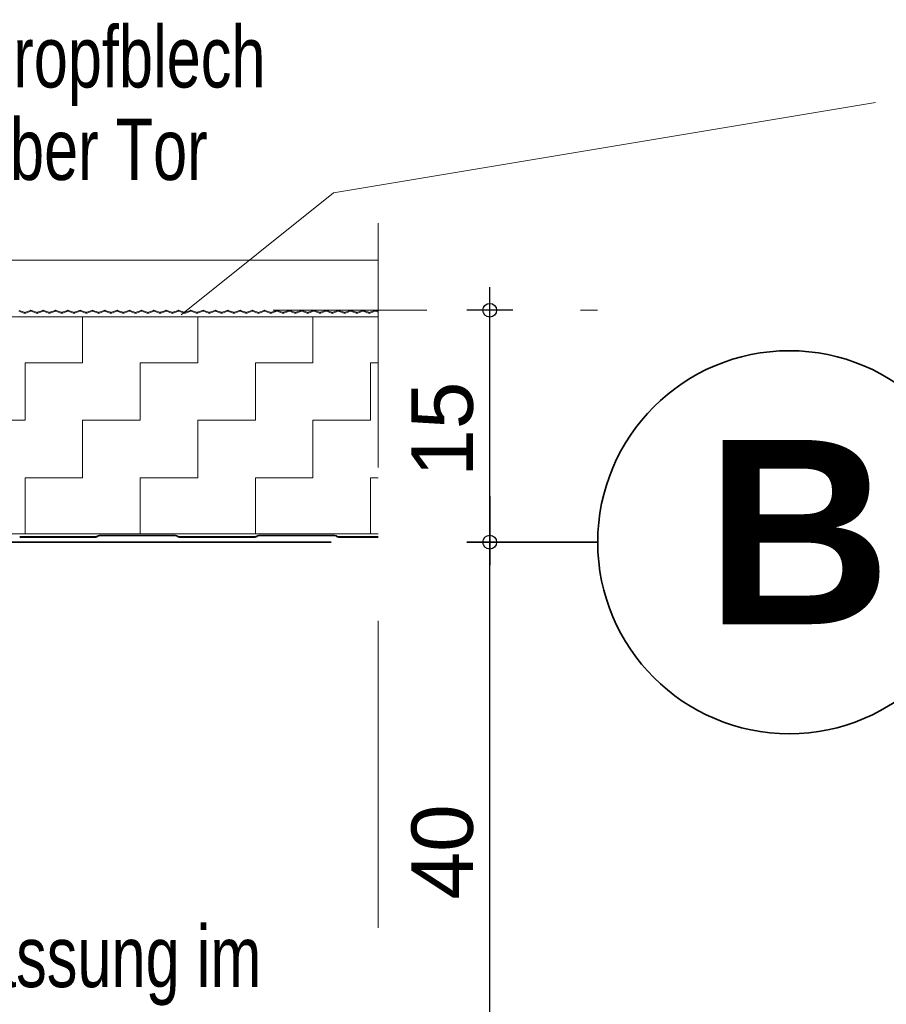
# Model space of a CAD drawing. Header units: metres. Extents: x 1314 to 1415, y -87 to -52.
# Tile 542 of 656: x 1404.297 to 1404.861, y -71.255 to -70.614. Entities that reach past the tile are written whole.
import ezdxf

# ---------------------------------------------------------------- set-up
doc = ezdxf.new("R2010")
doc.units = ezdxf.units.M
doc.header["$PDMODE"] = 65
for name, pattern in [('AUSGEZOGEN', [0]), ('GETRENNT2_S10', [0.045, 0.02, -0.01, 0, -0.005, 0, -0.01]), ('STRICHLINIE2_S3', [0.275, 0.2, -0.075]), ('STRICHPUNKT2_S5', [0.5, 0.35, -0.05, 0.05, -0.05])]:
    doc.linetypes.add(name, pattern=pattern)
doc.layers.add('XR$9$_42143', color=7, linetype='Continuous')
doc.layers.add('XR$9$_42154', color=7, linetype='Continuous')
for name, color, linetype, lineweight in [('XR$9$Achsen', 4, 'AUSGEZOGEN', 13), ('XR$9$Maßlinie 1_50', 7, 'AUSGEZOGEN', 25), ('XR$9$Muster', 4, 'AUSGEZOGEN', 13), ('XR$9$Text 1_100', 3, 'AUSGEZOGEN', 18), ('XR$9$Wand Mauerwerk nt', 7, 'AUSGEZOGEN', 25), ('XR$9$Wand Mauerwerk tr_1', 42, 'AUSGEZOGEN', 18)]:
    doc.layers.add(name, color=color, linetype=linetype, lineweight=lineweight)
doc.styles.add('ARIAL', font='arial.ttf')
doc.dimstyles.new('DIMSTYLE_28', dxfattribs={"dimtxt": 0.04, "dimasz": 0.03, "dimexe": 0, "dimexo": 1e-06, "dimgap": 0.02, "dimtad": 2, "dimdec": 1, "dimlfac": 100, "dimrnd": 0.5, "dimzin": 4, "dimdsep": 46, "dimtxsty": 'ARIAL', "dimblk1": 'ALL_ML_KREIS', "dimblk2": 'ALL_ML_KREIS', "dimsah": 1, "dimcen": 0, "dimse1": 1, "dimse2": 1, "dimclrd": 7, "dimclre": 7, "dimclrt": 7, "dimadec": 0, "dimazin": 0, "dimtfac": 1, "dimtdec": 0, "dimtix": 1, "dimtmove": 2, "dimatfit": 3, "dimfxl": 0, "dimtzin": 0, "dimlwd": 0, "dimlwe": 25, "dimarcsym": 0})

# ---------------------------------------------------------------- blocks, each defined once
blk = doc.blocks.new('ALL_ML_KREIS')
at = {"color": 0, "linetype": 'ByBlock', "lineweight": -2}
for p, q in [((0, -0.5), (0, 0.5)), ((-1, 0), (0.5, 0))]:
    blk.add_line(p, q, dxfattribs=at)
blk.add_circle((0, 0), 0.15, dxfattribs=at)
blk = doc.blocks.new('*D640')
at = {"layer": 'DEFPOINTS', "color": 7, "linetype": 'AUSGEZOGEN', "lineweight": 25, "transparency": 33554687}
for p in [(1404.45714, -70.95437), (1404.45895, -71.35437), (1404.60261, -71.35437)]:
    blk.add_point(p, dxfattribs=at)
at = {"layer": 'XR$9$Maßlinie 1_50', "color": 7, "linetype": 'AUSGEZOGEN', "lineweight": -2, "transparency": 33554687}
blk.add_line((1404.60261, -71.35437), (1404.60261, -70.95437), dxfattribs=at)
at = {"layer": 'XR$9$Maßlinie 1_50', "color": 7, "linetype": 'AUSGEZOGEN', "lineweight": 25, "transparency": 33554687, "xscale": 0.03, "yscale": 0.03, "zscale": 0.03}
for p, rotation in [((1404.60261, -70.95437), 90), ((1404.60261, -71.35437), 270)]:
    blk.add_blockref('ALL_ML_KREIS', p, dxfattribs=dict(at, rotation=rotation))
at = {"layer": 'XR$9$Maßlinie 1_50', "color": 7, "linetype": 'AUSGEZOGEN', "lineweight": 25, "transparency": 33554687, "insert": (1404.57192, -71.15611), "char_height": 0.04, "width": 0.16, "attachment_point": 5, "rotation": 90, "style": 'ARIAL'}
blk.add_mtext('\\A1;{\\A1;{40\\H0.026400;\\S^ ;}}', dxfattribs=at)
blk = doc.blocks.new('*D641')
at = {"layer": 'DEFPOINTS', "color": 7, "linetype": 'AUSGEZOGEN', "lineweight": 25, "transparency": 33554687}
for p in [(1404.45714, -70.8033), (1404.45714, -70.95437), (1404.60261, -70.95437)]:
    blk.add_point(p, dxfattribs=at)
at = {"layer": 'XR$9$Maßlinie 1_50', "color": 7, "linetype": 'AUSGEZOGEN', "lineweight": -2, "transparency": 33554687}
blk.add_line((1404.60261, -70.95437), (1404.60261, -70.8033), dxfattribs=at)
at = {"layer": 'XR$9$Maßlinie 1_50', "color": 7, "linetype": 'AUSGEZOGEN', "lineweight": 25, "transparency": 33554687, "xscale": 0.03, "yscale": 0.03, "zscale": 0.03}
for p, rotation in [((1404.60261, -70.8033), 90), ((1404.60261, -70.95437), 270)]:
    blk.add_blockref('ALL_ML_KREIS', p, dxfattribs=dict(at, rotation=rotation))
at = {"layer": 'XR$9$Maßlinie 1_50', "color": 7, "linetype": 'AUSGEZOGEN', "lineweight": 25, "transparency": 33554687, "insert": (1404.57192, -70.88079), "char_height": 0.04, "width": 0.16, "attachment_point": 5, "rotation": 90, "style": 'ARIAL'}
blk.add_mtext('\\A1;{\\A1;{15\\H0.026400;\\S^ ;}}', dxfattribs=at)

msp = doc.modelspace()

# ---------------------------------------------------------------- hatches: boundary and pattern name
at = {"layer": 'XR$9$Muster', "linetype": 'AUSGEZOGEN', "lineweight": 13, "transparency": 33554687}
h = msp.add_hatch(dxfattribs=at)
h.set_pattern_fill('MUSTER', color=4, scale=0.0375, angle=90, style=0, pattern_type=2)
h.set_pattern_definition([(90, (-0.075, 0.075), (-0.0375, 0.0375), [0.0375, -0.0375]), (180, (-0.075, 0.075), (-0.0375, -0.0375), [0.0375, -0.0375])])
h.paths.add_polyline_path([(1404.02846, -70.80752), (1404.02846, -70.94893), (1404.52995, -70.94893), (1404.52995, -70.80752)], flags=0)

# ---------------------------------------------------------------- linework, layer by layer
at = {"color": 7, "linetype": 'AUSGEZOGEN', "lineweight": 13, "transparency": 33554687}
msp.add_line((1403.91347, -70.77059), (1404.52995, -70.77059), dxfattribs=at)
at = {"layer": 'XR$9$_42143', "color": 30, "linetype": 'AUSGEZOGEN', "lineweight": 13, "transparency": 33554687}
for p, q in [((1404.29934, -70.80516), (1404.29601, -70.80395)), ((1404.29623, -70.80336), (1404.29955, -70.80457)), ((1404.30023, -70.80457), (1404.30356, -70.80336)), ((1404.30377, -70.80395), (1404.30045, -70.80516)), ((1404.30734, -70.80516), (1404.30402, -70.80395)), ((1404.30424, -70.80336), (1404.30756, -70.80457)), ((1404.30824, -70.80457), (1404.31156, -70.80336)), ((1404.31178, -70.80395), (1404.30846, -70.80516)), ((1404.31535, -70.80516), (1404.31203, -70.80395)), ((1404.31225, -70.80336), (1404.31557, -70.80457)), ((1404.31625, -70.80457), (1404.31957, -70.80336)), ((1404.31979, -70.80395), (1404.31647, -70.80516)), ((1404.32336, -70.80516), (1404.32004, -70.80395)), ((1404.32026, -70.80336), (1404.32358, -70.80457)), ((1404.32426, -70.80457), (1404.32758, -70.80336)), ((1404.3278, -70.80395), (1404.32448, -70.80516)), ((1404.33137, -70.80516), (1404.32805, -70.80395)), ((1404.32826, -70.80336), (1404.33159, -70.80457)), ((1404.33227, -70.80457), (1404.33559, -70.80336)), ((1404.33581, -70.80395), (1404.33248, -70.80516)), ((1404.33938, -70.80516), (1404.33606, -70.80395)), ((1404.33627, -70.80336), (1404.33959, -70.80457)), ((1404.34028, -70.80457), (1404.3436, -70.80336)), ((1404.34381, -70.80395), (1404.34049, -70.80516)), ((1404.34739, -70.80516), (1404.34407, -70.80395)), ((1404.34428, -70.80336), (1404.3476, -70.80457)), ((1404.34829, -70.80457), (1404.35161, -70.80336)), ((1404.35182, -70.80395), (1404.3485, -70.80516)), ((1404.3554, -70.80516), (1404.35208, -70.80395)), ((1404.35229, -70.80336), (1404.35561, -70.80457)), ((1404.35629, -70.80457), (1404.35962, -70.80336)), ((1404.35983, -70.80395), (1404.35651, -70.80516)), ((1404.3634, -70.80516), (1404.36008, -70.80395)), ((1404.3603, -70.80336), (1404.36362, -70.80457)), ((1404.3643, -70.80457), (1404.36762, -70.80336)), ((1404.36784, -70.80395), (1404.36452, -70.80516)), ((1404.37141, -70.80516), (1404.36809, -70.80395)), ((1404.36831, -70.80336), (1404.37163, -70.80457)), ((1404.37231, -70.80457), (1404.37563, -70.80336)), ((1404.37585, -70.80395), (1404.37253, -70.80516)), ((1404.37942, -70.80516), (1404.3761, -70.80395)), ((1404.37632, -70.80336), (1404.37964, -70.80457)), ((1404.38032, -70.80457), (1404.38364, -70.80336)), ((1404.38386, -70.80395), (1404.38054, -70.80516)), ((1404.38743, -70.80516), (1404.38411, -70.80395)), ((1404.38433, -70.80336), (1404.38765, -70.80457)), ((1404.38833, -70.80457), (1404.39165, -70.80336)), ((1404.39187, -70.80395), (1404.38854, -70.80516)), ((1404.39544, -70.80516), (1404.39212, -70.80395)), ((1404.39233, -70.80336), (1404.39565, -70.80457)), ((1404.39634, -70.80457), (1404.39966, -70.80336)), ((1404.39987, -70.80395), (1404.39655, -70.80516)), ((1404.40345, -70.80516), (1404.40013, -70.80395)), ((1404.40034, -70.80336), (1404.40366, -70.80457)), ((1404.40435, -70.80457), (1404.40767, -70.80336)), ((1404.40788, -70.80395), (1404.40456, -70.80516)), ((1404.41146, -70.80516), (1404.40814, -70.80395)), ((1404.40835, -70.80336), (1404.41167, -70.80457)), ((1404.41236, -70.80457), (1404.41568, -70.80336)), ((1404.41589, -70.80395), (1404.41257, -70.80516)), ((1404.41947, -70.80516), (1404.41614, -70.80395)), ((1404.41636, -70.80336), (1404.41968, -70.80457)), ((1404.42036, -70.80457), (1404.42368, -70.80336)), ((1404.4239, -70.80395), (1404.42058, -70.80516)), ((1404.42747, -70.80516), (1404.42415, -70.80395)), ((1404.42437, -70.80336), (1404.42769, -70.80457)), ((1404.42837, -70.80457), (1404.43169, -70.80336)), ((1404.43191, -70.80395), (1404.42859, -70.80516)), ((1404.43548, -70.80516), (1404.43216, -70.80395)), ((1404.43238, -70.80336), (1404.4357, -70.80457)), ((1404.43638, -70.80457), (1404.4397, -70.80336)), ((1404.43992, -70.80395), (1404.4366, -70.80516)), ((1404.44349, -70.80516), (1404.44017, -70.80395)), ((1404.44039, -70.80336), (1404.44371, -70.80457)), ((1404.44439, -70.80457), (1404.44771, -70.80336)), ((1404.44793, -70.80395), (1404.44461, -70.80516)), ((1404.4515, -70.80516), (1404.44818, -70.80395)), ((1404.44839, -70.80336), (1404.45172, -70.80457)), ((1404.4524, -70.80457), (1404.45572, -70.80336)), ((1404.45593, -70.80395), (1404.45261, -70.80516)), ((1404.45951, -70.80516), (1404.45619, -70.80395)), ((1404.4564, -70.80336), (1404.45972, -70.80457)), ((1404.46041, -70.80457), (1404.46373, -70.80336)), ((1404.46394, -70.80395), (1404.46062, -70.80516)), ((1404.46752, -70.80516), (1404.4642, -70.80395)), ((1404.46441, -70.80336), (1404.46773, -70.80457)), ((1404.46842, -70.80457), (1404.47174, -70.80336)), ((1404.47195, -70.80395), (1404.46863, -70.80516)), ((1404.47553, -70.80516), (1404.4722, -70.80395)), ((1404.47242, -70.80336), (1404.47574, -70.80457)), ((1404.47642, -70.80457), (1404.47975, -70.80336)), ((1404.47996, -70.80395), (1404.47664, -70.80516)), ((1404.48353, -70.80516), (1404.48021, -70.80395)), ((1404.48043, -70.80336), (1404.48375, -70.80457)), ((1404.48443, -70.80457), (1404.48775, -70.80336)), ((1404.48797, -70.80395), (1404.48465, -70.80516)), ((1404.49154, -70.80516), (1404.48822, -70.80395)), ((1404.48844, -70.80336), (1404.49176, -70.80457)), ((1404.49244, -70.80457), (1404.49576, -70.80336)), ((1404.49598, -70.80395), (1404.49266, -70.80516)), ((1404.49955, -70.80516), (1404.49623, -70.80395)), ((1404.49645, -70.80336), (1404.49977, -70.80457)), ((1404.50045, -70.80457), (1404.50377, -70.80336)), ((1404.50399, -70.80395), (1404.50067, -70.80516)), ((1404.50756, -70.80516), (1404.50424, -70.80395)), ((1404.50445, -70.80336), (1404.50778, -70.80457)), ((1404.50846, -70.80457), (1404.51178, -70.80336)), ((1404.512, -70.80395), (1404.50867, -70.80516)), ((1404.51557, -70.80516), (1404.51225, -70.80395)), ((1404.51246, -70.80336), (1404.51578, -70.80457)), ((1404.51647, -70.80457), (1404.51979, -70.80336)), ((1404.52, -70.80395), (1404.51668, -70.80516)), ((1404.52358, -70.80516), (1404.52026, -70.80395)), ((1404.52047, -70.80336), (1404.52379, -70.80457)), ((1404.52448, -70.80457), (1404.5278, -70.80336)), ((1404.52801, -70.80395), (1404.52469, -70.80516)), ((1404.52995, -70.80456), (1404.52827, -70.80395)), ((1404.52848, -70.80336), (1404.52995, -70.80389)), ((1404.29655, -70.95075), (1404.34611, -70.95075)), ((1404.34611, -70.9513), (1404.29655, -70.9513)), ((1404.34685, -70.95044), (1404.34696, -70.95034)), ((1404.34685, -70.95044), (1404.34696, -70.95034)), ((1404.34734, -70.95073), (1404.34724, -70.95083)), ((1404.34734, -70.95073), (1404.34724, -70.95083)), ((1404.34837, -70.94975), (1404.39805, -70.94975)), ((1404.39805, -70.9503), (1404.34837, -70.9503)), ((1404.39918, -70.95083), (1404.39908, -70.95073)), ((1404.39946, -70.95034), (1404.39957, -70.95044)), ((1404.40031, -70.95075), (1404.44987, -70.95075)), ((1404.44987, -70.9513), (1404.40031, -70.9513)), ((1404.45061, -70.95044), (1404.45072, -70.95034)), ((1404.45111, -70.95073), (1404.451, -70.95083)), ((1404.45213, -70.94975), (1404.50182, -70.94975)), ((1404.50182, -70.9503), (1404.45213, -70.9503)), ((1404.50295, -70.95083), (1404.50284, -70.95073)), ((1404.50323, -70.95034), (1404.50334, -70.95044)), ((1404.50408, -70.95075), (1404.52995, -70.95075)), ((1404.52995, -70.9513), (1404.50408, -70.9513))]:
    msp.add_line(p, q, dxfattribs=at)
for centre, radius, start, end in [((1404.29989, -70.80363), 0.00163, 250.0209, 289.98112), ((1404.29989, -70.80363), 0.001, 250.0209, 289.98112), ((1404.3039, -70.8043), 0.001, 70.0209, 109.98112), ((1404.3039, -70.8043), 0.00037, 70.0209, 109.98112), ((1404.3079, -70.80363), 0.00163, 250.0209, 289.98112), ((1404.3079, -70.80363), 0.001, 250.0209, 289.98112), ((1404.31191, -70.8043), 0.001, 70.0209, 109.98112), ((1404.31191, -70.8043), 0.00037, 70.0209, 109.98112), ((1404.31591, -70.80363), 0.00163, 250.0209, 289.98112), ((1404.31591, -70.80363), 0.001, 250.0209, 289.98112), ((1404.31991, -70.8043), 0.001, 70.0209, 109.98112), ((1404.31991, -70.8043), 0.00037, 70.0209, 109.98112), ((1404.32392, -70.80363), 0.00163, 250.0209, 289.98112), ((1404.32392, -70.80363), 0.001, 250.0209, 289.98112), ((1404.32792, -70.8043), 0.001, 70.0209, 109.98112), ((1404.32792, -70.8043), 0.00037, 70.0209, 109.98112), ((1404.33193, -70.80363), 0.00163, 250.0209, 289.98112), ((1404.33193, -70.80363), 0.001, 250.0209, 289.98112), ((1404.33593, -70.8043), 0.001, 70.0209, 109.98112), ((1404.33593, -70.8043), 0.00037, 70.0209, 109.98112), ((1404.33994, -70.80363), 0.00163, 250.0209, 289.98112), ((1404.33994, -70.80363), 0.001, 250.0209, 289.98112), ((1404.34394, -70.8043), 0.001, 70.0209, 109.98112), ((1404.34394, -70.8043), 0.00037, 70.0209, 109.98112), ((1404.34794, -70.80363), 0.00163, 250.0209, 289.98112), ((1404.34794, -70.80363), 0.001, 250.0209, 289.98112), ((1404.35195, -70.8043), 0.001, 70.0209, 109.98112), ((1404.35195, -70.8043), 0.00037, 70.0209, 109.98112), ((1404.35595, -70.80363), 0.00163, 250.0209, 289.98112), ((1404.35595, -70.80363), 0.001, 250.0209, 289.98112), ((1404.35996, -70.8043), 0.001, 70.0209, 109.98112), ((1404.35996, -70.8043), 0.00037, 70.0209, 109.98112), ((1404.36396, -70.80363), 0.00163, 250.0209, 289.98112), ((1404.36396, -70.80363), 0.001, 250.0209, 289.98112), ((1404.36797, -70.8043), 0.001, 70.0209, 109.98112), ((1404.36797, -70.8043), 0.00037, 70.0209, 109.98112), ((1404.37197, -70.80363), 0.00163, 250.0209, 289.98112), ((1404.37197, -70.80363), 0.001, 250.0209, 289.98112), ((1404.37597, -70.8043), 0.001, 70.0209, 109.98112), ((1404.37597, -70.8043), 0.00037, 70.0209, 109.98112), ((1404.37998, -70.80363), 0.00163, 250.0209, 289.98112), ((1404.37998, -70.80363), 0.001, 250.0209, 289.98112), ((1404.38398, -70.8043), 0.001, 70.0209, 109.98112), ((1404.38398, -70.8043), 0.00037, 70.0209, 109.98112), ((1404.38799, -70.80363), 0.00163, 250.0209, 289.98112), ((1404.38799, -70.80363), 0.001, 250.0209, 289.98112), ((1404.39199, -70.8043), 0.001, 70.0209, 109.98112), ((1404.39199, -70.8043), 0.00037, 70.0209, 109.98112), ((1404.396, -70.80363), 0.00163, 250.0209, 289.98112), ((1404.396, -70.80363), 0.001, 250.0209, 289.98112), ((1404.4, -70.8043), 0.001, 70.0209, 109.98112), ((1404.4, -70.8043), 0.00037, 70.0209, 109.98112), ((1404.40401, -70.80363), 0.00163, 250.0209, 289.98112), ((1404.40401, -70.80363), 0.001, 250.0209, 289.98112), ((1404.40801, -70.8043), 0.001, 70.0209, 109.98112), ((1404.40801, -70.8043), 0.00037, 70.0209, 109.98112), ((1404.41201, -70.80363), 0.00163, 250.0209, 289.98112), ((1404.41201, -70.80363), 0.001, 250.0209, 289.98112), ((1404.41602, -70.8043), 0.001, 70.0209, 109.98112), ((1404.41602, -70.8043), 0.00037, 70.0209, 109.98112), ((1404.42002, -70.80363), 0.00163, 250.0209, 289.98112), ((1404.42002, -70.80363), 0.001, 250.0209, 289.98112), ((1404.42403, -70.8043), 0.001, 70.0209, 109.98112), ((1404.42403, -70.8043), 0.00037, 70.0209, 109.98112), ((1404.42803, -70.80363), 0.00163, 250.0209, 289.98112), ((1404.42803, -70.80363), 0.001, 250.0209, 289.98112), ((1404.43204, -70.8043), 0.001, 70.0209, 109.98112), ((1404.43204, -70.8043), 0.00037, 70.0209, 109.98112), ((1404.43604, -70.80363), 0.00163, 250.0209, 289.98112), ((1404.43604, -70.80363), 0.001, 250.0209, 289.98112), ((1404.44004, -70.8043), 0.001, 70.0209, 109.98112), ((1404.44004, -70.8043), 0.00037, 70.0209, 109.98112), ((1404.44405, -70.80363), 0.00163, 250.0209, 289.98112), ((1404.44405, -70.80363), 0.001, 250.0209, 289.98112), ((1404.44805, -70.8043), 0.001, 70.0209, 109.98112), ((1404.44805, -70.8043), 0.00037, 70.0209, 109.98112), ((1404.45206, -70.80363), 0.00163, 250.0209, 289.98112), ((1404.45206, -70.80363), 0.001, 250.0209, 289.98112), ((1404.45606, -70.8043), 0.001, 70.0209, 109.98112), ((1404.45606, -70.8043), 0.00037, 70.0209, 109.98112), ((1404.46007, -70.80363), 0.00163, 250.0209, 289.98112), ((1404.46007, -70.80363), 0.001, 250.0209, 289.98112), ((1404.46407, -70.8043), 0.001, 70.0209, 109.98112), ((1404.46407, -70.8043), 0.00037, 70.0209, 109.98112), ((1404.46807, -70.80363), 0.00163, 250.0209, 289.98112), ((1404.46807, -70.80363), 0.001, 250.0209, 289.98112), ((1404.47208, -70.8043), 0.001, 70.0209, 109.98112), ((1404.47208, -70.8043), 0.00037, 70.0209, 109.98112), ((1404.47608, -70.80363), 0.00163, 250.0209, 289.98112), ((1404.47608, -70.80363), 0.001, 250.0209, 289.98112), ((1404.48009, -70.8043), 0.001, 70.0209, 109.98112), ((1404.48009, -70.8043), 0.00037, 70.0209, 109.98112), ((1404.48409, -70.80363), 0.00163, 250.0209, 289.98112), ((1404.48409, -70.80363), 0.001, 250.0209, 289.98112), ((1404.4881, -70.8043), 0.001, 70.0209, 109.98112), ((1404.4881, -70.8043), 0.00037, 70.0209, 109.98112), ((1404.4921, -70.80363), 0.00163, 250.0209, 289.98112), ((1404.4921, -70.80363), 0.001, 250.0209, 289.98112), ((1404.4961, -70.8043), 0.001, 70.0209, 109.98112), ((1404.4961, -70.8043), 0.00037, 70.0209, 109.98112), ((1404.50011, -70.80363), 0.00163, 250.0209, 289.98112), ((1404.50011, -70.80363), 0.001, 250.0209, 289.98112), ((1404.50411, -70.8043), 0.001, 70.0209, 109.98112), ((1404.50411, -70.8043), 0.00037, 70.0209, 109.98112), ((1404.50812, -70.80363), 0.00163, 250.0209, 289.98112), ((1404.50812, -70.80363), 0.001, 250.0209, 289.98112), ((1404.51212, -70.8043), 0.001, 70.0209, 109.98112), ((1404.51212, -70.8043), 0.00037, 70.0209, 109.98112), ((1404.51613, -70.80363), 0.00163, 250.0209, 289.98112), ((1404.51613, -70.80363), 0.001, 250.0209, 289.98112), ((1404.52013, -70.8043), 0.001, 70.0209, 109.98112), ((1404.52013, -70.8043), 0.00037, 70.0209, 109.98112), ((1404.52413, -70.80363), 0.00163, 250.0209, 289.98112), ((1404.52413, -70.80363), 0.001, 250.0209, 289.98112), ((1404.52814, -70.8043), 0.001, 70.0209, 109.98112), ((1404.52814, -70.8043), 0.00037, 70.0209, 109.98112), ((1404.34611, -70.9497), 0.00105, 270, 315), ((1404.34611, -70.9497), 0.00105, 270, 315), ((1404.34611, -70.9497), 0.0016, 270, 315), ((1404.34837, -70.95175), 0.002, 90, 135), ((1404.34837, -70.95175), 0.002, 90, 135), ((1404.34837, -70.95175), 0.00145, 90, 135), ((1404.39805, -70.95175), 0.002, 45, 90), ((1404.39805, -70.95175), 0.00145, 45, 90), ((1404.40031, -70.9497), 0.0016, 225, 270), ((1404.40031, -70.9497), 0.00105, 225, 270), ((1404.44987, -70.9497), 0.00105, 270, 315), ((1404.44987, -70.9497), 0.0016, 270, 315), ((1404.45213, -70.95175), 0.002, 90, 135), ((1404.45213, -70.95175), 0.00145, 90, 135), ((1404.50182, -70.95175), 0.002, 45, 90), ((1404.50182, -70.95175), 0.00145, 45, 90), ((1404.50408, -70.9497), 0.0016, 225, 270), ((1404.50408, -70.9497), 0.00105, 225, 270)]:
    msp.add_arc(centre, radius, start, end, dxfattribs=at)
at = {"layer": 'XR$9$_42154', "color": 7, "linetype": 'STRICHLINIE2_S3', "lineweight": 13, "transparency": 33554687}
msp.add_line((1404.52996, -71.5056), (1404.52995, -70.74655), dxfattribs=at)
at = {"layer": 'XR$9$_42154', "color": 51, "linetype": 'AUSGEZOGEN', "lineweight": 13, "transparency": 33554687}
for p, q in [((1404.29601, -70.80395), (1404.29934, -70.80516)), ((1404.30045, -70.80516), (1404.30377, -70.80395)), ((1404.30402, -70.80395), (1404.30734, -70.80516)), ((1404.30846, -70.80516), (1404.31178, -70.80395)), ((1404.31203, -70.80395), (1404.31535, -70.80516)), ((1404.31647, -70.80516), (1404.31979, -70.80395)), ((1404.32004, -70.80395), (1404.32336, -70.80516)), ((1404.32448, -70.80516), (1404.3278, -70.80395)), ((1404.32805, -70.80395), (1404.33137, -70.80516)), ((1404.33248, -70.80516), (1404.33581, -70.80395)), ((1404.33606, -70.80395), (1404.33938, -70.80516)), ((1404.34049, -70.80516), (1404.34381, -70.80395)), ((1404.34407, -70.80395), (1404.34739, -70.80516)), ((1404.3485, -70.80516), (1404.35182, -70.80395)), ((1404.35208, -70.80395), (1404.3554, -70.80516)), ((1404.35651, -70.80516), (1404.35983, -70.80395)), ((1404.36008, -70.80395), (1404.3634, -70.80516)), ((1404.36452, -70.80516), (1404.36784, -70.80395)), ((1404.36809, -70.80395), (1404.37141, -70.80516)), ((1404.37253, -70.80516), (1404.37585, -70.80395)), ((1404.3761, -70.80395), (1404.37942, -70.80516)), ((1404.38054, -70.80516), (1404.38386, -70.80395)), ((1404.38411, -70.80395), (1404.38743, -70.80516)), ((1404.38854, -70.80516), (1404.39187, -70.80395)), ((1404.39212, -70.80395), (1404.39544, -70.80516)), ((1404.39655, -70.80516), (1404.39987, -70.80395)), ((1404.40013, -70.80395), (1404.40345, -70.80516)), ((1404.40456, -70.80516), (1404.40788, -70.80395)), ((1404.40814, -70.80395), (1404.41146, -70.80516)), ((1404.41257, -70.80516), (1404.41589, -70.80395)), ((1404.41614, -70.80395), (1404.41947, -70.80516)), ((1404.42058, -70.80516), (1404.4239, -70.80395)), ((1404.42415, -70.80395), (1404.42747, -70.80516)), ((1404.42859, -70.80516), (1404.43191, -70.80395)), ((1404.43216, -70.80395), (1404.43548, -70.80516)), ((1404.4366, -70.80516), (1404.43992, -70.80395)), ((1404.44017, -70.80395), (1404.44349, -70.80516)), ((1404.44461, -70.80516), (1404.44793, -70.80395)), ((1404.44818, -70.80395), (1404.4515, -70.80516)), ((1404.45261, -70.80516), (1404.45593, -70.80395)), ((1404.45619, -70.80395), (1404.45951, -70.80516)), ((1404.46062, -70.80516), (1404.46394, -70.80395)), ((1404.4642, -70.80395), (1404.46752, -70.80516)), ((1404.46863, -70.80516), (1404.47195, -70.80395)), ((1404.4722, -70.80395), (1404.47553, -70.80516)), ((1404.47664, -70.80516), (1404.47996, -70.80395)), ((1404.48021, -70.80395), (1404.48353, -70.80516)), ((1404.48465, -70.80516), (1404.48797, -70.80395)), ((1404.48822, -70.80395), (1404.49154, -70.80516)), ((1404.49266, -70.80516), (1404.49598, -70.80395)), ((1404.49623, -70.80395), (1404.49955, -70.80516)), ((1404.50067, -70.80516), (1404.50399, -70.80395)), ((1404.50424, -70.80395), (1404.50756, -70.80516)), ((1404.50867, -70.80516), (1404.512, -70.80395)), ((1404.51225, -70.80395), (1404.51557, -70.80516)), ((1404.51668, -70.80516), (1404.52, -70.80395)), ((1404.52026, -70.80395), (1404.52358, -70.80516)), ((1404.52469, -70.80516), (1404.52801, -70.80395)), ((1404.52827, -70.80395), (1404.52995, -70.80456)), ((1404.34611, -70.95075), (1404.29655, -70.95075)), ((1404.34696, -70.95034), (1404.34685, -70.95044)), ((1404.34696, -70.95034), (1404.34685, -70.95044)), ((1404.39805, -70.94975), (1404.34837, -70.94975)), ((1404.39957, -70.95044), (1404.39946, -70.95034)), ((1404.44987, -70.95075), (1404.40031, -70.95075)), ((1404.45072, -70.95034), (1404.45061, -70.95044)), ((1404.50182, -70.94975), (1404.45213, -70.94975)), ((1404.50334, -70.95044), (1404.50323, -70.95034)), ((1404.52995, -70.95075), (1404.50408, -70.95075))]:
    msp.add_line(p, q, dxfattribs=at)
for centre, radius, start, end in [((1404.29989, -70.80363), 0.00163, 250.0209, 289.98112), ((1404.3039, -70.8043), 0.00037, 70.0209, 109.98112), ((1404.3079, -70.80363), 0.00163, 250.0209, 289.98112), ((1404.31191, -70.8043), 0.00037, 70.0209, 109.98112), ((1404.31591, -70.80363), 0.00163, 250.0209, 289.98112), ((1404.31991, -70.8043), 0.00037, 70.0209, 109.98112), ((1404.32392, -70.80363), 0.00163, 250.0209, 289.98112), ((1404.32792, -70.8043), 0.00037, 70.0209, 109.98112), ((1404.33193, -70.80363), 0.00163, 250.0209, 289.98112), ((1404.33593, -70.8043), 0.00037, 70.0209, 109.98112), ((1404.33994, -70.80363), 0.00163, 250.0209, 289.98112), ((1404.34394, -70.8043), 0.00037, 70.0209, 109.98112), ((1404.34794, -70.80363), 0.00163, 250.0209, 289.98112), ((1404.35195, -70.8043), 0.00037, 70.0209, 109.98112), ((1404.35595, -70.80363), 0.00163, 250.0209, 289.98112), ((1404.35996, -70.8043), 0.00037, 70.0209, 109.98112), ((1404.36396, -70.80363), 0.00163, 250.0209, 289.98112), ((1404.36797, -70.8043), 0.00037, 70.0209, 109.98112), ((1404.37197, -70.80363), 0.00163, 250.0209, 289.98112), ((1404.37597, -70.8043), 0.00037, 70.0209, 109.98112), ((1404.37998, -70.80363), 0.00163, 250.0209, 289.98112), ((1404.38398, -70.8043), 0.00037, 70.0209, 109.98112), ((1404.38799, -70.80363), 0.00163, 250.0209, 289.98112), ((1404.39199, -70.8043), 0.00037, 70.0209, 109.98112), ((1404.396, -70.80363), 0.00163, 250.0209, 289.98112), ((1404.4, -70.8043), 0.00037, 70.0209, 109.98112), ((1404.40401, -70.80363), 0.00163, 250.0209, 289.98112), ((1404.40801, -70.8043), 0.00037, 70.0209, 109.98112), ((1404.41201, -70.80363), 0.00163, 250.0209, 289.98112), ((1404.41602, -70.8043), 0.00037, 70.0209, 109.98112), ((1404.42002, -70.80363), 0.00163, 250.0209, 289.98112), ((1404.42403, -70.8043), 0.00037, 70.0209, 109.98112), ((1404.42803, -70.80363), 0.00163, 250.0209, 289.98112), ((1404.43204, -70.8043), 0.00037, 70.0209, 109.98112), ((1404.43604, -70.80363), 0.00163, 250.0209, 289.98112), ((1404.44004, -70.8043), 0.00037, 70.0209, 109.98112), ((1404.44405, -70.80363), 0.00163, 250.0209, 289.98112), ((1404.44805, -70.8043), 0.00037, 70.0209, 109.98112), ((1404.45206, -70.80363), 0.00163, 250.0209, 289.98112), ((1404.45606, -70.8043), 0.00037, 70.0209, 109.98112), ((1404.46007, -70.80363), 0.00163, 250.0209, 289.98112), ((1404.46407, -70.8043), 0.00037, 70.0209, 109.98112), ((1404.46807, -70.80363), 0.00163, 250.0209, 289.98112), ((1404.47208, -70.8043), 0.00037, 70.0209, 109.98112), ((1404.47608, -70.80363), 0.00163, 250.0209, 289.98112), ((1404.48009, -70.8043), 0.00037, 70.0209, 109.98112), ((1404.48409, -70.80363), 0.00163, 250.0209, 289.98112), ((1404.4881, -70.8043), 0.00037, 70.0209, 109.98112), ((1404.4921, -70.80363), 0.00163, 250.0209, 289.98112), ((1404.4961, -70.8043), 0.00037, 70.0209, 109.98112), ((1404.50011, -70.80363), 0.00163, 250.0209, 289.98112), ((1404.50411, -70.8043), 0.00037, 70.0209, 109.98112), ((1404.50812, -70.80363), 0.00163, 250.0209, 289.98112), ((1404.51212, -70.8043), 0.00037, 70.0209, 109.98112), ((1404.51613, -70.80363), 0.00163, 250.0209, 289.98112), ((1404.52013, -70.8043), 0.00037, 70.0209, 109.98112), ((1404.52413, -70.80363), 0.00163, 250.0209, 289.98112), ((1404.52814, -70.8043), 0.00037, 70.0209, 109.98112), ((1404.34611, -70.9497), 0.00105, 270, 315), ((1404.34837, -70.95175), 0.002, 90, 135), ((1404.39805, -70.95175), 0.002, 45, 90), ((1404.40031, -70.9497), 0.00105, 225, 270), ((1404.44987, -70.9497), 0.00105, 270, 315), ((1404.45213, -70.95175), 0.002, 90, 135), ((1404.50182, -70.95175), 0.002, 45, 90), ((1404.50408, -70.9497), 0.00105, 225, 270)]:
    msp.add_arc(centre, radius, start, end, dxfattribs=at)
at = {"layer": 'XR$9$Achsen', "color": 4, "linetype": 'STRICHPUNKT2_S5', "lineweight": 35, "transparency": 33554687}
msp.add_line((1400.24931, -70.95437), (1404.67296, -70.95437), dxfattribs=at)
at = {"layer": 'XR$9$Achsen', "color": 4, "linetype": 'AUSGEZOGEN', "lineweight": 35, "transparency": 33554687}
msp.add_circle((1404.7977, -70.95437), 0.12474, dxfattribs=at)
at = {"layer": 'XR$9$Wand Mauerwerk nt', "color": 7, "linetype": 'AUSGEZOGEN', "lineweight": 13, "transparency": 33554687}
for p, q in [((1404.02846, -70.80752), (1404.52995, -70.80752)), ((1404.02846, -70.94893), (1404.52995, -70.94893))]:
    msp.add_line(p, q, dxfattribs=at)
at = {"layer": 'XR$9$Wand Mauerwerk tr_1', "color": 4, "linetype": 'AUSGEZOGEN', "lineweight": 13, "transparency": 33554687}
for p, q in [((1404.50087, -70.72687), (1404.85375, -70.66791)), ((1404.40172, -70.80623), (1404.50087, -70.72687))]:
    msp.add_line(p, q, dxfattribs=at)
at = {"layer": 'XR$9$Wand Mauerwerk tr_1', "color": 7, "linetype": 'GETRENNT2_S10', "lineweight": 13, "transparency": 33554687}
msp.add_line((1404.46171, -70.8033), (1404.67289, -70.8033), dxfattribs=at)

# ---------------------------------------------------------------- texts
at = {"layer": 'XR$9$Achsen', "color": 4, "linetype": 'AUSGEZOGEN', "lineweight": 35, "transparency": 33554687, "insert": (1404.74302, -71.00776), "char_height": 0.12, "width": 0.186482, "attachment_point": 7, "style": 'ARIAL'}
msp.add_mtext('\\A1;{\\fArial|i0|b1;\\H0.120000;\\W1.000000;\\C4;B}\\P', dxfattribs=at)
at = {"layer": 'XR$9$Text 1_100', "color": 3, "linetype": 'AUSGEZOGEN', "lineweight": 18, "transparency": 33554687, "char_height": 0.04, "attachment_point": 1, "line_spacing_factor": 0.903614, "style": 'ARIAL'}
for s, insert, width in [('\\A1;{\\fArial|i0|b0;\\H0.040000;\\W0.714286;\\C3;Tropfblech}\\P{\\fArial|i0|b0;\\H0.040000;\\W0.714286;\\C3;über Tor}\\P', (1404.26805, -70.61816), 0.2038621), ('\\A1;{\\fArial|i0|b0;\\H0.040000;\\W0.714286;\\C3;Einfassung im}\\P{\\fArial|i0|b0;\\H0.040000;\\W0.714286;\\C3;Torbereich}\\P', (1404.20326, -71.20418), 0.2662485)]:
    msp.add_mtext(s, dxfattribs=dict(at, insert=insert, width=width))

# ---------------------------------------------------------------- dimensions: what is measured, and where the dimension line sits
at = {"layer": 'XR$9$Maßlinie 1_50', "color": 7, "linetype": 'AUSGEZOGEN', "lineweight": 25, "transparency": 33554687}
for base, p1, p2, picture, middle in [((1404.60261, -70.8033), (1404.45714, -70.95437), (1404.45714, -70.8033), '*D641', (1404.57192, -70.88079)), ((1404.60261, -70.95437), (1404.45895, -71.35437), (1404.45714, -70.95437), '*D640', (1404.57192, -71.15611))]:
    dim = msp.add_linear_dim(base=base, p1=p1, p2=p2, angle=90, dimstyle='DIMSTYLE_28', override={"dimpost": '<>', "dimclrd": 7, "dimclre": 7, "dimclrt": 7, "dimlwd": 0, "dimlwe": 25}, dxfattribs=at)
    dim.commit()
    dim.dimension.update_dxf_attribs({"geometry": picture, "text_midpoint": middle, "dimtype": 160})

doc.saveas('drawing.dxf')
